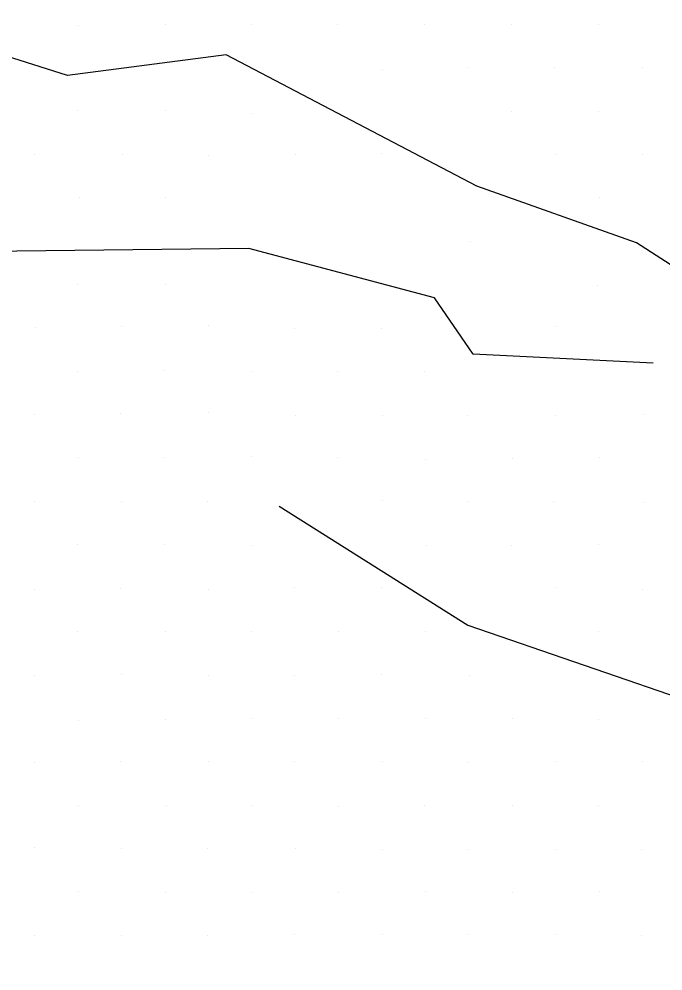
# Model space of a CAD drawing. Extents: x 1602514 to 1609837, y 863887 to 871157.
# Drawn here: x 1605562.4 to 1605667.3, y 868361.1 to 868516.3 of the extents above; entities that cross this region are included whole.
import ezdxf

# ---------------------------------------------------------------- set-up
doc = ezdxf.new("R2010")
doc.units = 0
doc.layers.add('Survey-Ridge Lines', color=7, linetype='Continuous')
doc.layers.add('Survey-Spot dirt', color=7, linetype='Continuous')

msp = doc.modelspace()

# ---------------------------------------------------------------- linework, layer by layer
at = {"layer": 'Survey-Ridge Lines'}
for points in [[(1605721.99, 868379.98), (1605723.37, 868381.66), (1605719.47, 868385.06), (1605718.9, 868389.48), (1605716.99, 868394.58), (1605714.98, 868402.74), (1605711.66, 868413.56), (1605708.57, 868426.5), (1605708.17, 868442.24), (1605692.5, 868460.86), (1605663.01, 868479.8), (1605636.98, 868489.04), (1605596.15, 868510.47), (1605570.28, 868507.13), (1605541.27, 868516.31), (1605514.37, 868506.66)], [(1605721.99, 868379.98), (1605723.37, 868381.66), (1605719.47, 868385.06), (1605718.9, 868389.48), (1605716.99, 868394.58), (1605714.98, 868402.74), (1605711.66, 868413.56), (1605708.57, 868426.5), (1605708.17, 868442.24), (1605692.5, 868460.86), (1605663.01, 868479.8), (1605636.98, 868489.04), (1605596.15, 868510.47), (1605570.28, 868507.13), (1605541.27, 868516.31), (1605514.37, 868506.66)], [(1605665.73, 868460.22), (1605636.42, 868461.66), (1605630.08, 868470.84), (1605599.85, 868478.92), (1605547.8, 868478.28), (1605530.97, 868459.71), (1605490.28, 868459.9), (1605462.91, 868449.62), (1605432.46, 868441.76), (1605414.62, 868418.62), (1605376.52, 868420.19), (1605363.35, 868411.54), (1605353.67, 868399.62), (1605331.33, 868387.94), (1605316.08, 868357.74), (1605318.61, 868330.56), (1605270.77, 868279.45)], [(1605665.73, 868460.22), (1605636.42, 868461.66), (1605630.08, 868470.84), (1605599.85, 868478.92), (1605547.8, 868478.28), (1605530.97, 868459.71), (1605490.28, 868459.9), (1605462.91, 868449.62), (1605432.46, 868441.76), (1605414.62, 868418.62), (1605376.52, 868420.19), (1605363.35, 868411.54), (1605353.67, 868399.62), (1605331.33, 868387.94), (1605316.08, 868357.74), (1605318.61, 868330.56), (1605270.77, 868279.45)], [(1605604.78, 868436.87), (1605635.52, 868417.46), (1605673.48, 868404.45), (1605685.54, 868362.27)], [(1605604.78, 868436.87), (1605635.52, 868417.46), (1605673.48, 868404.45), (1605685.54, 868362.27)]]:
    msp.add_lwpolyline(points, dxfattribs=at)
at = {"layer": 'Survey-Spot dirt'}
for p, q in [((1605572.15, 868515.27), (1605572.15, 868515.27)), ((1605572.15, 868515.27), (1605572.15, 868515.27)), ((1605586.18, 868515.42), (1605586.18, 868515.42)), ((1605586.18, 868515.42), (1605586.18, 868515.42)), ((1605600.35, 868515.44), (1605600.35, 868515.44)), ((1605600.35, 868515.44), (1605600.35, 868515.44)), ((1605614.36, 868515.44), (1605614.36, 868515.44)), ((1605614.36, 868515.44), (1605614.36, 868515.44)), ((1605628.51, 868515.47), (1605628.51, 868515.47)), ((1605628.51, 868515.47), (1605628.51, 868515.47)), ((1605642.68, 868515.39), (1605642.68, 868515.39)), ((1605642.68, 868515.39), (1605642.68, 868515.39)), ((1605656.79, 868515.43), (1605656.79, 868515.43)), ((1605656.79, 868515.43), (1605656.79, 868515.43)), ((1605621.63, 868508.16), (1605621.63, 868508.16)), ((1605621.63, 868508.16), (1605621.63, 868508.16)), ((1605635.64, 868508.44), (1605635.64, 868508.44)), ((1605635.64, 868508.44), (1605635.64, 868508.44)), ((1605649.74, 868508.36), (1605649.74, 868508.36)), ((1605649.74, 868508.36), (1605649.74, 868508.36)), ((1605664, 868508.34), (1605664, 868508.34)), ((1605664, 868508.34), (1605664, 868508.34)), ((1605571.89, 868501.45), (1605571.89, 868501.45)), ((1605571.89, 868501.45), (1605571.89, 868501.45)), ((1605586.19, 868501.42), (1605586.19, 868501.42)), ((1605586.19, 868501.42), (1605586.19, 868501.42)), ((1605600.36, 868500.97), (1605600.36, 868500.97)), ((1605600.36, 868500.97), (1605600.36, 868500.97)), ((1605642.69, 868501.24), (1605642.69, 868501.24)), ((1605642.69, 868501.24), (1605642.69, 868501.24)), ((1605656.9, 868501.19), (1605656.9, 868501.19)), ((1605656.9, 868501.19), (1605656.9, 868501.19)), ((1605564.85, 868494.22), (1605564.85, 868494.22)), ((1605564.85, 868494.22), (1605564.85, 868494.22)), ((1605579.18, 868494.21), (1605579.18, 868494.21)), ((1605579.18, 868494.21), (1605579.18, 868494.21)), ((1605593.25, 868494.08), (1605593.25, 868494.08)), ((1605593.25, 868494.08), (1605593.25, 868494.08)), ((1605607.37, 868494.23), (1605607.37, 868494.23)), ((1605607.37, 868494.23), (1605607.37, 868494.23)), ((1605621.5, 868494.31), (1605621.5, 868494.31)), ((1605621.5, 868494.31), (1605621.5, 868494.31)), ((1605649.84, 868494.15), (1605649.84, 868494.15)), ((1605649.84, 868494.15), (1605649.84, 868494.15)), ((1605663.97, 868494.19), (1605663.97, 868494.19)), ((1605663.97, 868494.19), (1605663.97, 868494.19)), ((1605572.26, 868487.19), (1605572.26, 868487.19)), ((1605572.26, 868487.19), (1605572.26, 868487.19)), ((1605586.19, 868487.24), (1605586.19, 868487.24)), ((1605586.19, 868487.24), (1605586.19, 868487.24)), ((1605656.98, 868487.27), (1605656.98, 868487.27)), ((1605656.98, 868487.27), (1605656.98, 868487.27)), ((1605635.95, 868480.09), (1605635.95, 868480.09)), ((1605635.95, 868480.09), (1605635.95, 868480.09)), ((1605571.95, 868473.06), (1605571.95, 868473.06)), ((1605571.95, 868473.06), (1605571.95, 868473.06)), ((1605586.18, 868472.95), (1605586.18, 868472.95)), ((1605586.18, 868472.95), (1605586.18, 868472.95)), ((1605656.68, 868472.9), (1605656.68, 868472.9)), ((1605656.68, 868472.9), (1605656.68, 868472.9)), ((1605565.08, 868465.99), (1605565.08, 868465.99)), ((1605565.08, 868465.99), (1605565.08, 868465.99)), ((1605579.15, 868466.15), (1605579.15, 868466.15)), ((1605579.15, 868466.15), (1605579.15, 868466.15)), ((1605593.28, 868466.3), (1605593.28, 868466.3)), ((1605593.28, 868466.3), (1605593.28, 868466.3)), ((1605607.31, 868465.9), (1605607.31, 868465.9)), ((1605607.31, 868465.9), (1605607.31, 868465.9)), ((1605621.48, 868465.91), (1605621.48, 868465.91)), ((1605621.48, 868465.91), (1605621.48, 868465.91)), ((1605650.01, 868466.13), (1605650.01, 868466.13)), ((1605650.01, 868466.13), (1605650.01, 868466.13)), ((1605571.94, 868458.83), (1605571.94, 868458.83)), ((1605571.94, 868458.83), (1605571.94, 868458.83)), ((1605585.93, 868458.96), (1605585.93, 868458.96)), ((1605585.93, 868458.96), (1605585.93, 868458.96)), ((1605600.31, 868458.79), (1605600.31, 868458.79)), ((1605600.31, 868458.79), (1605600.31, 868458.79)), ((1605614.34, 868458.86), (1605614.34, 868458.86)), ((1605614.34, 868458.86), (1605614.34, 868458.86)), ((1605628.52, 868458.78), (1605628.52, 868458.78)), ((1605628.52, 868458.78), (1605628.52, 868458.78)), ((1605564.88, 868451.8), (1605564.88, 868451.8)), ((1605564.88, 868451.8), (1605564.88, 868451.8)), ((1605578.91, 868451.92), (1605578.91, 868451.92)), ((1605578.91, 868451.92), (1605578.91, 868451.92)), ((1605593.21, 868452.14), (1605593.21, 868452.14)), ((1605593.21, 868452.14), (1605593.21, 868452.14)), ((1605607.47, 868451.73), (1605607.47, 868451.73)), ((1605607.47, 868451.73), (1605607.47, 868451.73)), ((1605621.61, 868451.73), (1605621.61, 868451.73)), ((1605621.61, 868451.73), (1605621.61, 868451.73)), ((1605635.49, 868451.74), (1605635.49, 868451.74)), ((1605635.49, 868451.74), (1605635.49, 868451.74)), ((1605649.82, 868451.72), (1605649.82, 868451.72)), ((1605649.82, 868451.72), (1605649.82, 868451.72)), ((1605664.16, 868451.79), (1605664.16, 868451.79)), ((1605664.16, 868451.79), (1605664.16, 868451.79)), ((1605572.07, 868444.77), (1605572.07, 868444.77)), ((1605572.07, 868444.77), (1605572.07, 868444.77)), ((1605586.16, 868444.84), (1605586.16, 868444.84)), ((1605586.16, 868444.84), (1605586.16, 868444.84)), ((1605600.21, 868444.92), (1605600.21, 868444.92)), ((1605600.21, 868444.92), (1605600.21, 868444.92)), ((1605614.34, 868444.76), (1605614.34, 868444.76)), ((1605614.34, 868444.76), (1605614.34, 868444.76)), ((1605628.69, 868444.56), (1605628.69, 868444.56)), ((1605628.69, 868444.56), (1605628.69, 868444.56)), ((1605642.79, 868444.64), (1605642.79, 868444.64)), ((1605642.79, 868444.64), (1605642.79, 868444.64)), ((1605657.04, 868444.78), (1605657.04, 868444.78)), ((1605657.04, 868444.78), (1605657.04, 868444.78)), ((1605579, 868437.71), (1605579, 868437.71)), ((1605579, 868437.71), (1605579, 868437.71)), ((1605621.64, 868437.78), (1605621.64, 868437.78)), ((1605621.64, 868437.78), (1605621.64, 868437.78)), ((1605635.64, 868437.71), (1605635.64, 868437.71)), ((1605635.64, 868437.71), (1605635.64, 868437.71)), ((1605649.49, 868437.69), (1605649.49, 868437.69)), ((1605649.49, 868437.69), (1605649.49, 868437.69)), ((1605564.87, 868437.62), (1605564.87, 868437.62)), ((1605564.87, 868437.62), (1605564.87, 868437.62)), ((1605593.15, 868437.65), (1605593.15, 868437.65)), ((1605593.15, 868437.65), (1605593.15, 868437.65)), ((1605664.23, 868437.45), (1605664.23, 868437.45)), ((1605664.23, 868437.45), (1605664.23, 868437.45)), ((1605571.97, 868430.56), (1605571.97, 868430.56)), ((1605571.97, 868430.56), (1605571.97, 868430.56)), ((1605586.04, 868430.59), (1605586.04, 868430.59)), ((1605586.04, 868430.59), (1605586.04, 868430.59)), ((1605600.32, 868430.49), (1605600.32, 868430.49)), ((1605600.32, 868430.49), (1605600.32, 868430.49)), ((1605628.73, 868430.51), (1605628.73, 868430.51)), ((1605628.73, 868430.51), (1605628.73, 868430.51)), ((1605642.7, 868430.53), (1605642.7, 868430.53)), ((1605642.7, 868430.53), (1605642.7, 868430.53)), ((1605656.86, 868430.63), (1605656.86, 868430.63)), ((1605656.86, 868430.63), (1605656.86, 868430.63)), ((1605564.95, 868423.35), (1605564.95, 868423.35)), ((1605564.95, 868423.35), (1605564.95, 868423.35)), ((1605578.97, 868423.52), (1605578.97, 868423.52)), ((1605578.97, 868423.52), (1605578.97, 868423.52)), ((1605593.31, 868423.28), (1605593.31, 868423.28)), ((1605593.31, 868423.28), (1605593.31, 868423.28)), ((1605607.35, 868423.59), (1605607.35, 868423.59)), ((1605607.35, 868423.59), (1605607.35, 868423.59)), ((1605621.43, 868423.65), (1605621.43, 868423.65)), ((1605621.43, 868423.65), (1605621.43, 868423.65)), ((1605649.75, 868423.62), (1605649.75, 868423.62)), ((1605649.75, 868423.62), (1605649.75, 868423.62)), ((1605664.05, 868423.34), (1605664.05, 868423.34)), ((1605664.05, 868423.34), (1605664.05, 868423.34)), ((1605571.98, 868416.4), (1605571.98, 868416.4)), ((1605571.98, 868416.4), (1605571.98, 868416.4)), ((1605586.21, 868416.36), (1605586.21, 868416.36)), ((1605586.21, 868416.36), (1605586.21, 868416.36)), ((1605600.24, 868416.37), (1605600.24, 868416.37)), ((1605600.24, 868416.37), (1605600.24, 868416.37)), ((1605614.45, 868416.46), (1605614.45, 868416.46)), ((1605614.45, 868416.46), (1605614.45, 868416.46)), ((1605628.58, 868416.52), (1605628.58, 868416.52)), ((1605628.58, 868416.52), (1605628.58, 868416.52)), ((1605656.91, 868416.38), (1605656.91, 868416.38)), ((1605656.91, 868416.38), (1605656.91, 868416.38)), ((1605564.95, 868409.3), (1605564.95, 868409.3)), ((1605564.95, 868409.3), (1605564.95, 868409.3)), ((1605579.15, 868409.48), (1605579.15, 868409.48)), ((1605579.15, 868409.48), (1605579.15, 868409.48)), ((1605593.25, 868409.25), (1605593.25, 868409.25)), ((1605593.25, 868409.25), (1605593.25, 868409.25)), ((1605607.34, 868409.33), (1605607.34, 868409.33)), ((1605607.34, 868409.33), (1605607.34, 868409.33)), ((1605621.45, 868409.48), (1605621.45, 868409.48)), ((1605621.45, 868409.48), (1605621.45, 868409.48)), ((1605635.79, 868409.33), (1605635.79, 868409.33)), ((1605635.79, 868409.33), (1605635.79, 868409.33)), ((1605572.14, 868402.01), (1605572.14, 868402.01)), ((1605572.14, 868402.01), (1605572.14, 868402.01)), ((1605586.17, 868402.14), (1605586.17, 868402.14)), ((1605586.17, 868402.14), (1605586.17, 868402.14)), ((1605600.19, 868402.31), (1605600.19, 868402.31)), ((1605600.19, 868402.31), (1605600.19, 868402.31)), ((1605614.38, 868402.2), (1605614.38, 868402.2)), ((1605614.38, 868402.2), (1605614.38, 868402.2)), ((1605628.56, 868402.26), (1605628.56, 868402.26)), ((1605628.56, 868402.26), (1605628.56, 868402.26)), ((1605642.74, 868402.23), (1605642.74, 868402.23)), ((1605642.74, 868402.23), (1605642.74, 868402.23)), ((1605656.89, 868402.11), (1605656.89, 868402.11)), ((1605656.89, 868402.11), (1605656.89, 868402.11)), ((1605564.89, 868395.14), (1605564.89, 868395.14)), ((1605564.89, 868395.14), (1605564.89, 868395.14)), ((1605578.99, 868395.3), (1605578.99, 868395.3)), ((1605578.99, 868395.3), (1605578.99, 868395.3)), ((1605593.27, 868395.17), (1605593.27, 868395.17)), ((1605593.27, 868395.17), (1605593.27, 868395.17)), ((1605607.3, 868395.2), (1605607.3, 868395.2)), ((1605607.3, 868395.2), (1605607.3, 868395.2)), ((1605621.62, 868395.18), (1605621.62, 868395.18)), ((1605621.62, 868395.18), (1605621.62, 868395.18)), ((1605635.67, 868395.04), (1605635.67, 868395.04)), ((1605635.67, 868395.04), (1605635.67, 868395.04)), ((1605649.93, 868395.3), (1605649.93, 868395.3)), ((1605649.93, 868395.3), (1605649.93, 868395.3)), ((1605663.94, 868395.3), (1605663.94, 868395.3)), ((1605663.94, 868395.3), (1605663.94, 868395.3)), ((1605572.03, 868388.13), (1605572.03, 868388.13)), ((1605572.03, 868388.13), (1605572.03, 868388.13)), ((1605586.48, 868388.07), (1605586.48, 868388.07)), ((1605586.48, 868388.07), (1605586.48, 868388.07)), ((1605600.39, 868388), (1605600.39, 868388)), ((1605600.39, 868388), (1605600.39, 868388)), ((1605628.53, 868388.1), (1605628.53, 868388.1)), ((1605628.53, 868388.1), (1605628.53, 868388.1)), ((1605642.74, 868388.12), (1605642.74, 868388.12)), ((1605642.74, 868388.12), (1605642.74, 868388.12)), ((1605656.89, 868388.14), (1605656.89, 868388.14)), ((1605656.89, 868388.14), (1605656.89, 868388.14)), ((1605614.47, 868387.95), (1605614.47, 868387.95)), ((1605614.47, 868387.95), (1605614.47, 868387.95)), ((1605564.9, 868381.15), (1605564.9, 868381.15)), ((1605564.9, 868381.15), (1605564.9, 868381.15)), ((1605579.05, 868381.05), (1605579.05, 868381.05)), ((1605579.05, 868381.05), (1605579.05, 868381.05)), ((1605593.16, 868381.05), (1605593.16, 868381.05)), ((1605593.16, 868381.05), (1605593.16, 868381.05)), ((1605607.36, 868381.11), (1605607.36, 868381.11)), ((1605607.36, 868381.11), (1605607.36, 868381.11)), ((1605621.7, 868380.91), (1605621.7, 868380.91)), ((1605621.7, 868380.91), (1605621.7, 868380.91)), ((1605635.54, 868380.97), (1605635.54, 868380.97)), ((1605635.54, 868380.97), (1605635.54, 868380.97)), ((1605649.86, 868380.9), (1605649.86, 868380.9)), ((1605649.86, 868380.9), (1605649.86, 868380.9)), ((1605663.89, 868380.9), (1605663.89, 868380.9)), ((1605663.89, 868380.9), (1605663.89, 868380.9)), ((1605572.08, 868373.99), (1605572.08, 868373.99)), ((1605572.08, 868373.99), (1605572.08, 868373.99)), ((1605586.22, 868373.87), (1605586.22, 868373.87)), ((1605586.22, 868373.87), (1605586.22, 868373.87)), ((1605600.26, 868373.89), (1605600.26, 868373.89)), ((1605600.26, 868373.89), (1605600.26, 868373.89)), ((1605614.37, 868373.95), (1605614.37, 868373.95)), ((1605614.37, 868373.95), (1605614.37, 868373.95)), ((1605628.56, 868373.99), (1605628.56, 868373.99)), ((1605628.56, 868373.99), (1605628.56, 868373.99)), ((1605642.83, 868373.86), (1605642.83, 868373.86)), ((1605642.83, 868373.86), (1605642.83, 868373.86)), ((1605656.93, 868374), (1605656.93, 868374)), ((1605656.93, 868374), (1605656.93, 868374)), ((1605564.82, 868366.88), (1605564.82, 868366.88)), ((1605564.82, 868366.88), (1605564.82, 868366.88)), ((1605579.03, 868366.92), (1605579.03, 868366.92)), ((1605579.03, 868366.92), (1605579.03, 868366.92)), ((1605593.14, 868366.9), (1605593.14, 868366.9)), ((1605593.14, 868366.9), (1605593.14, 868366.9)), ((1605607.33, 868366.96), (1605607.33, 868366.96)), ((1605607.33, 868366.96), (1605607.33, 868366.96)), ((1605621.57, 868366.97), (1605621.57, 868366.97)), ((1605621.57, 868366.97), (1605621.57, 868366.97)), ((1605635.61, 868367), (1605635.61, 868367)), ((1605635.61, 868367), (1605635.61, 868367)), ((1605649.78, 868366.98), (1605649.78, 868366.98)), ((1605649.78, 868366.98), (1605649.78, 868366.98)), ((1605663.88, 868366.86), (1605663.88, 868366.86)), ((1605663.88, 868366.86), (1605663.88, 868366.86))]:
    msp.add_line(p, q, dxfattribs=at)

doc.saveas('drawing.dxf')
